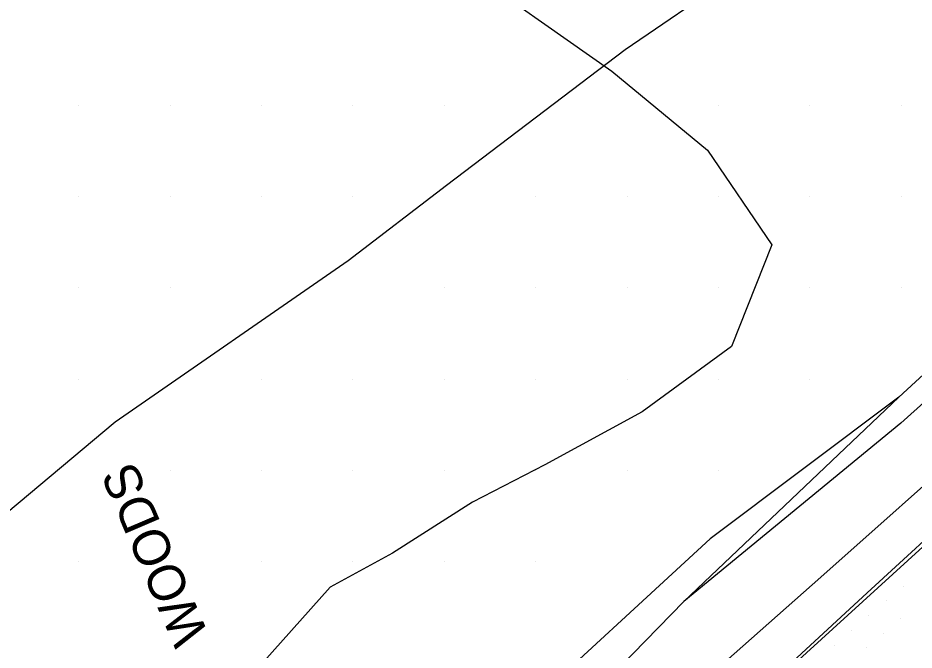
# Model space of a CAD drawing. Extents: x 1548934 to 1561348, y 809680 to 824075.
# Drawn here: x 1551833.4 to 1551931.4, y 810900.3 to 810969.6 of the extents above; entities that cross this region are included whole.
import ezdxf

# ---------------------------------------------------------------- set-up
doc = ezdxf.new("R2010")
doc.units = 0
for name, color, linetype in [('E_NCDOT_Vertical_Profile_Ground_Line', 7, 'Continuous'), ('Exist DTM QL2 LIDAR Elevation Point', 7, 'Continuous'), ('Exist DTM Scan Elevation Point', 7, 'Continuous'), ('Exist Guardrail', 7, 'Continuous'), ('Exist Vegetation Woods Line', 7, 'Continuous'), ('Exist Vegetation Woods Line Text', 7, 'Continuous'), ('PH Exist DTM Breakline', 7, 'Continuous')]:
    doc.layers.add(name, color=color, linetype=linetype)

msp = doc.modelspace()

# ---------------------------------------------------------------- linework, layer by layer
at = {"layer": 'E_NCDOT_Vertical_Profile_Ground_Line'}
msp.add_lwpolyline([(1551623.114, 810640.529), (1551645.931, 810660.005), (1551668.609, 810679.564), (1551691.2, 810699.178), (1551713.871, 810718.824), (1551736.487, 810738.534), (1551759.39, 810757.969), (1551782.045, 810777.634), (1551804.648, 810797.259), (1551827.112, 810817.056), (1551849.55, 810836.968), (1551871.85, 810857.001), (1551894.133, 810877.042), (1551916.371, 810897.058), (1551938.535, 810917.275)], dxfattribs=at)
at = {"layer": 'Exist DTM QL2 LIDAR Elevation Point'}
for p, q in [((1551840.006, 810960.008), (1551840.006, 810960.008)), ((1551850.007, 810960.008), (1551850.007, 810960.008)), ((1551860.008, 810960.008), (1551860.008, 810960.008)), ((1551870.008, 810960.008), (1551870.008, 810960.008)), ((1551880.009, 810960.008), (1551880.009, 810960.008)), ((1551910.012, 810960.008), (1551910.012, 810960.008)), ((1551920.012, 810960.008), (1551920.012, 810960.008)), ((1551930.013, 810960.008), (1551930.013, 810960.008)), ((1551840.006, 810950.007), (1551840.006, 810950.007)), ((1551850.007, 810950.007), (1551850.007, 810950.007)), ((1551860.008, 810950.007), (1551860.008, 810950.007)), ((1551870.008, 810950.007), (1551870.008, 810950.007)), ((1551890.01, 810950.007), (1551890.01, 810950.007)), ((1551900.011, 810950.007), (1551900.011, 810950.007)), ((1551910.012, 810950.007), (1551910.012, 810950.007)), ((1551920.012, 810950.007), (1551920.012, 810950.007)), ((1551930.013, 810950.007), (1551930.013, 810950.007)), ((1551840.006, 810940.006), (1551840.006, 810940.006)), ((1551850.007, 810940.006), (1551850.007, 810940.006)), ((1551880.009, 810940.006), (1551880.009, 810940.006)), ((1551890.01, 810940.006), (1551890.01, 810940.006)), ((1551900.011, 810940.006), (1551900.011, 810940.006)), ((1551910.012, 810940.006), (1551910.012, 810940.006)), ((1551920.012, 810940.006), (1551920.012, 810940.006)), ((1551930.013, 810940.006), (1551930.013, 810940.006)), ((1551840.006, 810930.005), (1551840.006, 810930.005)), ((1551860.008, 810930.005), (1551860.008, 810930.005)), ((1551870.008, 810930.005), (1551870.008, 810930.005)), ((1551880.009, 810930.005), (1551880.009, 810930.005)), ((1551890.01, 810930.005), (1551890.01, 810930.005)), ((1551900.011, 810930.005), (1551900.011, 810930.005)), ((1551910.012, 810930.005), (1551910.012, 810930.005)), ((1551920.012, 810930.005), (1551920.012, 810930.005)), ((1551850.007, 810920.004), (1551850.007, 810920.004)), ((1551860.008, 810920.004), (1551860.008, 810920.004)), ((1551870.008, 810920.004), (1551870.008, 810920.004)), ((1551880.009, 810920.004), (1551880.009, 810920.004)), ((1551890.01, 810920.004), (1551890.01, 810920.004)), ((1551900.011, 810920.004), (1551900.011, 810920.004)), ((1551910.012, 810920.004), (1551910.012, 810920.004)), ((1551840.006, 810910.004), (1551840.006, 810910.004)), ((1551850.007, 810910.004), (1551850.007, 810910.004)), ((1551860.008, 810910.004), (1551860.008, 810910.004)), ((1551870.008, 810910.004), (1551870.008, 810910.004)), ((1551880.009, 810910.004), (1551880.009, 810910.004)), ((1551890.01, 810910.004), (1551890.01, 810910.004))]:
    msp.add_line(p, q, dxfattribs=at)
at = {"layer": 'Exist DTM Scan Elevation Point'}
for p, q in [((1551930.25, 810907.356), (1551930.25, 810907.356)), ((1551928.354, 810905.728), (1551928.354, 810905.728)), ((1551926.458, 810904.099), (1551926.458, 810904.099)), ((1551929.982, 810903.831), (1551929.982, 810903.831)), ((1551924.561, 810902.47), (1551924.561, 810902.47)), ((1551928.086, 810902.202), (1551928.086, 810902.202)), ((1551922.664, 810900.84), (1551922.664, 810900.84)), ((1551926.19, 810900.573), (1551926.19, 810900.573))]:
    msp.add_line(p, q, dxfattribs=at)
at = {"layer": 'Exist Guardrail'}
msp.add_lwpolyline([(1551757.983, 810757.324), (1551769.38, 810767.068), (1551780.686, 810776.926), (1551791.953, 810786.827), (1551803.251, 810796.694), (1551814.514, 810806.594), (1551825.811, 810816.461), (1551837.07, 810826.37), (1551848.296, 810836.318), (1551859.509, 810846.279), (1551870.676, 810856.292), (1551881.798, 810866.357), (1551892.982, 810876.353), (1551904.137, 810886.38), (1551915.273, 810896.429), (1551926.283, 810906.614), (1551937.333, 810916.757), (1551948.379, 810926.903), (1551959.351, 810937.132), (1551970.296, 810947.379), (1551981.198, 810957.682), (1551992.011, 810968.086), (1552001.046, 810976.727), (1552002.786, 810977.64)], dxfattribs=at)
at = {"layer": 'Exist Vegetation Woods Line'}
msp.add_lwpolyline([(1551832.136, 811006.965), (1551840.027, 811002.19), (1551846.018, 810995.392), (1551853.841, 810987.695), (1551858.155, 810984.9), (1551865.91, 810980.079), (1551873.143, 810977.673), (1551880.871, 810976.047), (1551898.365, 810963.728), (1551908.799, 810955.094), (1551915.868, 810944.698), (1551911.44, 810933.568), (1551901.684, 810926.412), (1551891.003, 810920.618), (1551883.093, 810916.536), (1551874.328, 810910.941), (1551867.511, 810907.233), (1551854.845, 810892.977), (1551851.278, 810888.246), (1551842.251, 810881.187), (1551829.67, 810873.369)], dxfattribs=at)
at = {"layer": 'PH Exist DTM Breakline'}
for points in [[(1551964.87, 811011.806), (1551950.046, 811001.191), (1551928.639, 810985.193), (1551911.37, 810973.982), (1551899.789, 810966.083), (1551880.246, 810951.204), (1551869.508, 810942.952), (1551844.009, 810925.311), (1551827.482, 810911.465), (1551810.295, 810896.27), (1551800.429, 810887.112), (1551798.705, 810886.522), (1551796.47, 810886.72), (1551794.868, 810885.708)], [(1551976.063, 810969.117), (1551949.262, 810946.008), (1551929.742, 810928.027), (1551906.224, 810905.666), (1551886.676, 810885.568), (1551862.451, 810861.533), (1551842.48, 810843.549), (1551829.474, 810833.372), (1551817.96, 810825.212), (1551812.063, 810821.762), (1551801.327, 810815.073)], [(1551976.365, 810967.374), (1551948.686, 810941.996), (1551929.965, 810925.173), (1551906.224, 810905.666)], [(1551840.823, 810836.732), (1551856.549, 810850.401), (1551870.567, 810863.56), (1551885.818, 810877.518), (1551900.338, 810889.87), (1551921.207, 810908.312), (1551938.697, 810923.865), (1551967.629, 810950.867), (1551980.751, 810963.343)], [(1551929.742, 810928.027), (1551909.123, 810912.539), (1551887.412, 810892.504), (1551855.046, 810863.041), (1551845.394, 810854.198), (1551842.164, 810846.992), (1551842.48, 810843.549)]]:
    msp.add_lwpolyline(points, dxfattribs=at)

# ---------------------------------------------------------------- texts
at = {"layer": 'Exist Vegetation Woods Line Text'}
msp.add_text('WOODS', height=4.02, rotation=113.17361, dxfattribs=at).set_placement((1551854.294, 810901.933))

doc.saveas('drawing.dxf')
